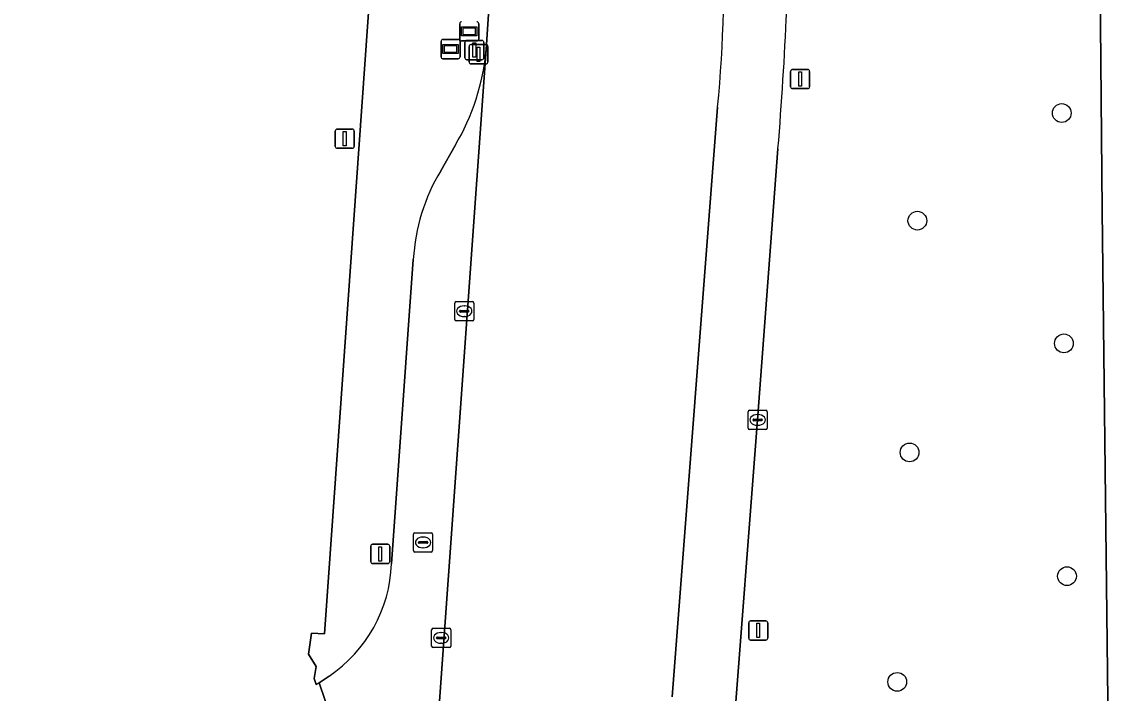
# Model space of a CAD drawing. Extents: x 160806 to 161707, y 383696 to 384148.
# Drawn here: x 161178.2 to 161235, y 383973.8 to 384008.8 of the extents above; entities that cross this region are included whole.
import ezdxf

# ---------------------------------------------------------------- set-up
doc = ezdxf.new("R2010")
doc.units = 0
for name, color, linetype in [('IMGEO_Berm_groen', 7, 'Continuous'), ('IMGEO_Boom', 7, 'Continuous'), ('IMGEO_Erf', 7, 'Continuous'), ('IMGEO_Kolk', 7, 'Continuous'), ('IMGEO_Lichtmast', 7, 'Continuous'), ('IMGEO_OVBaan_gesloten', 7, 'Continuous'), ('IMGEO_OVBaan_open', 7, 'Continuous'), ('IMGEO_Reclamebord', 7, 'Continuous'), ('IMGEO_Rijbaan_lokaal_gesloten', 7, 'Continuous'), ('IMGEO_Rioolput', 7, 'Continuous'), ('IMGEO_Voetpad_open', 7, 'Continuous')]:
    doc.layers.add(name, color=color, linetype=linetype)

msp = doc.modelspace()

# ---------------------------------------------------------------- linework, layer by layer
at = {"layer": 'IMGEO_Berm_groen'}
for points in [[(161234.023, 383936.363), (161234.793, 383945.355), (161235.013, 383953.847), (161234.492, 383998.945), (161234.263, 384024.171)], [(161217.59, 384002.154), (161216.53, 383988.019), (161215.222, 383971.062), (161215.137, 383968.364)]]:
    msp.add_lwpolyline(points, dxfattribs=at)
msp.add_arc((161023.612, 384017.993), 194.623, 355.33191, 357.45086, dxfattribs=at)
at = {"layer": 'IMGEO_Boom'}
for centre in [(161232.382, 384004.017), (161224.856, 383998.405), (161232.498, 383992.009), (161224.45, 383986.324), (161232.657, 383979.874), (161223.806, 383974.363)]:
    msp.add_circle(centre, 0.489, dxfattribs=at)
at = {"layer": 'IMGEO_Erf'}
msp.add_lwpolyline([(161196.014, 383970.198), (161195.884, 383970.09), (161195.209, 383969.766), (161193.671, 383974.315), (161193.521, 383974.231), (161193.406, 383974.532), (161193.519, 383975.16), (161193.122, 383975.801), (161193.271, 383976.901), (161193.945, 383976.867), (161196.982, 384019.817), (161196.787, 384019.837), (161196.201, 384019.883), (161177.837, 384021.339), (161177.212, 384020.911), (161116.076, 384025.673), (161116.103, 384025.934), (161110.017, 384026.413)], dxfattribs=at)
at = {"layer": 'IMGEO_Kolk'}
for p, q in [((161200.735, 383993.259), (161200.735, 383994.111)), ((161200.81, 383994.185), (161201.662, 383994.185)), ((161201.223, 383993.965), (161201.248, 383993.965)), ((161201.736, 383994.111), (161201.736, 383993.259)), ((161200.994, 383993.679), (161200.994, 383993.691)), ((161201.432, 383993.642), (161201.034, 383993.642)), ((161201.037, 383993.728), (161201.435, 383993.728)), ((161201.246, 383993.405), (161201.221, 383993.405)), ((161201.478, 383993.691), (161201.478, 383993.679)), ((161201.662, 383993.185), (161200.81, 383993.185)), ((161216.029, 383987.593), (161216.029, 383988.445)), ((161216.104, 383988.519), (161216.956, 383988.519)), ((161216.517, 383988.299), (161216.542, 383988.299)), ((161217.03, 383988.445), (161217.03, 383987.593)), ((161216.288, 383988.013), (161216.288, 383988.025)), ((161216.726, 383987.976), (161216.328, 383987.976)), ((161216.331, 383988.062), (161216.729, 383988.062)), ((161216.54, 383987.739), (161216.515, 383987.739)), ((161216.772, 383988.025), (161216.772, 383988.013)), ((161216.956, 383987.519), (161216.104, 383987.519)), ((161199.531, 383976.228), (161199.531, 383977.08)), ((161199.606, 383977.154), (161200.458, 383977.154)), ((161200.019, 383976.934), (161200.044, 383976.934)), ((161200.532, 383977.08), (161200.532, 383976.228)), ((161199.79, 383976.648), (161199.79, 383976.66)), ((161200.228, 383976.611), (161199.83, 383976.611)), ((161199.833, 383976.697), (161200.231, 383976.697)), ((161200.042, 383976.374), (161200.017, 383976.374)), ((161200.274, 383976.66), (161200.274, 383976.648)), ((161200.458, 383976.154), (161199.606, 383976.154))]:
    msp.add_line(p, q, dxfattribs=at)
for points in [[(161200.735, 383993.259), (161200.735, 383994.111)], [(161200.81, 383994.185), (161201.662, 383994.185)], [(161201.736, 383994.111), (161201.736, 383993.259)], [(161201.662, 383993.185), (161200.81, 383993.185)], [(161216.029, 383987.593), (161216.029, 383988.445)], [(161216.104, 383988.519), (161216.956, 383988.519)], [(161217.03, 383988.445), (161217.03, 383987.593)], [(161216.956, 383987.519), (161216.104, 383987.519)], [(161199.531, 383976.228), (161199.531, 383977.08)], [(161199.606, 383977.154), (161200.458, 383977.154)], [(161200.532, 383977.08), (161200.532, 383976.228)], [(161200.458, 383976.154), (161199.606, 383976.154)]]:
    msp.add_lwpolyline(points, dxfattribs=at)
for centre, radius, start, end in [((161200.812, 383994.109), 0.0765, 91.552, 178.448), ((161200.812, 383994.109), 0.0765, 91.552, 178.448), ((161201.66, 383994.109), 0.0765, 1.552, 88.448), ((161201.66, 383994.109), 0.0765, 1.552, 88.448), ((161201.034, 383993.688), 0.0403, 85.8775, 175.7526), ((161201.031, 383993.678), 0.0366, 178.938, 274.7102), ((161201.435, 383993.685), 0.043, 264.8664, 352.4533), ((161201.439, 383993.69), 0.0386, 1.7309, 96.639), ((161200.812, 383993.261), 0.0765, 181.552, 268.448), ((161200.812, 383993.261), 0.0765, 181.552, 268.448), ((161201.66, 383993.261), 0.0765, 271.552, 358.448), ((161201.66, 383993.261), 0.0765, 271.552, 358.448), ((161216.106, 383988.443), 0.0765, 91.552, 178.448), ((161216.106, 383988.443), 0.0765, 91.552, 178.448), ((161216.954, 383988.443), 0.0765, 1.552, 88.448), ((161216.954, 383988.443), 0.0765, 1.552, 88.448), ((161216.328, 383988.022), 0.0403, 85.8775, 175.7526), ((161216.325, 383988.012), 0.0366, 178.938, 274.7102), ((161216.729, 383988.019), 0.043, 264.8664, 352.4533), ((161216.733, 383988.024), 0.0386, 1.7309, 96.639), ((161216.106, 383987.595), 0.0765, 181.552, 268.448), ((161216.106, 383987.595), 0.0765, 181.552, 268.448), ((161216.954, 383987.595), 0.0765, 271.552, 358.448), ((161216.954, 383987.595), 0.0765, 271.552, 358.448), ((161199.608, 383977.078), 0.0765, 91.552, 178.448), ((161199.608, 383977.078), 0.0765, 91.552, 178.448), ((161200.456, 383977.078), 0.0765, 1.552, 88.448), ((161200.456, 383977.078), 0.0765, 1.552, 88.448), ((161199.83, 383976.657), 0.0403, 85.8775, 175.7526), ((161199.827, 383976.647), 0.0366, 178.938, 274.7102), ((161200.231, 383976.654), 0.043, 264.8664, 352.4533), ((161200.235, 383976.659), 0.0386, 1.7309, 96.639), ((161199.608, 383976.23), 0.0765, 181.552, 268.448), ((161199.608, 383976.23), 0.0765, 181.552, 268.448), ((161200.456, 383976.23), 0.0765, 271.552, 358.448), ((161200.456, 383976.23), 0.0765, 271.552, 358.448)]:
    msp.add_arc(centre, radius, start, end, dxfattribs=at)
for centre, major_axis, ratio, start_param, end_param in [((161201.222, 383993.685), (-0.387, 0.002), 0.722429, 4.712389, 7.853982), ((161201.247, 383993.685), (-0.39, 0.002), 0.717154, 1.570796, 4.712389), ((161216.516, 383988.019), (-0.387, 0.002), 0.722429, 4.712389, 7.853982), ((161216.541, 383988.019), (-0.39, 0.002), 0.717154, 1.570796, 4.712389), ((161200.018, 383976.654), (-0.387, 0.002), 0.722429, 4.712389, 7.853982), ((161200.043, 383976.654), (-0.39, 0.002), 0.717154, 1.570796, 4.712389)]:
    msp.add_ellipse(centre, major_axis=major_axis, ratio=ratio, start_param=start_param, end_param=end_param, dxfattribs=at)
at = {"layer": 'IMGEO_Lichtmast'}
for p, q in [((161201.266, 384006.898), (161201.266, 384007.698)), ((161201.266, 384007.698), (161201.266, 384006.898)), ((161201.366, 384007.798), (161202.156, 384007.798)), ((161202.156, 384007.798), (161201.366, 384007.798)), ((161202.256, 384007.698), (161202.256, 384006.898)), ((161202.256, 384006.898), (161202.256, 384007.698)), ((161201.481, 384006.682), (161201.481, 384007.482)), ((161201.481, 384007.482), (161201.481, 384006.682)), ((161201.581, 384007.582), (161202.371, 384007.582)), ((161202.371, 384007.582), (161201.581, 384007.582)), ((161202.471, 384007.482), (161202.471, 384006.682)), ((161202.471, 384006.682), (161202.471, 384007.482)), ((161202.156, 384006.798), (161201.366, 384006.798)), ((161201.366, 384006.798), (161202.156, 384006.798)), ((161202.371, 384006.582), (161201.581, 384006.582)), ((161201.581, 384006.582), (161202.371, 384006.582)), ((161218.249, 384005.388), (161218.249, 384006.188)), ((161218.249, 384006.188), (161218.249, 384005.388)), ((161218.349, 384006.288), (161219.139, 384006.288)), ((161219.139, 384006.288), (161218.349, 384006.288)), ((161219.239, 384006.188), (161219.239, 384005.388)), ((161219.239, 384005.388), (161219.239, 384006.188)), ((161219.139, 384005.288), (161218.349, 384005.288)), ((161218.349, 384005.288), (161219.139, 384005.288)), ((161194.505, 384002.278), (161194.505, 384003.078)), ((161194.505, 384003.078), (161194.505, 384002.278)), ((161194.605, 384003.178), (161195.395, 384003.178)), ((161195.395, 384003.178), (161194.605, 384003.178)), ((161195.495, 384003.078), (161195.495, 384002.278)), ((161195.495, 384002.278), (161195.495, 384003.078)), ((161195.395, 384002.178), (161194.605, 384002.178)), ((161194.605, 384002.178), (161195.395, 384002.178)), ((161196.455, 383981.533), (161197.245, 383981.533)), ((161197.245, 383981.533), (161196.455, 383981.533)), ((161196.355, 383980.633), (161196.355, 383981.433)), ((161196.355, 383981.433), (161196.355, 383980.633)), ((161197.345, 383981.433), (161197.345, 383980.633)), ((161197.345, 383980.633), (161197.345, 383981.433)), ((161197.245, 383980.533), (161196.455, 383980.533)), ((161196.455, 383980.533), (161197.245, 383980.533)), ((161216.163, 383977.542), (161216.953, 383977.542)), ((161216.953, 383977.542), (161216.163, 383977.542)), ((161216.063, 383976.642), (161216.063, 383977.442)), ((161216.063, 383977.442), (161216.063, 383976.642)), ((161217.053, 383977.442), (161217.053, 383976.642)), ((161217.053, 383976.642), (161217.053, 383977.442)), ((161216.953, 383976.542), (161216.163, 383976.542)), ((161216.163, 383976.542), (161216.953, 383976.542))]:
    msp.add_line(p, q, dxfattribs=at)
for points in [[(161201.686, 384007.673), (161201.836, 384007.673), (161201.836, 384006.923), (161201.686, 384006.923), (161201.686, 384007.673)], [(161201.901, 384007.457), (161202.051, 384007.457), (161202.051, 384006.707), (161201.901, 384006.707), (161201.901, 384007.457)], [(161218.669, 384006.163), (161218.819, 384006.163), (161218.819, 384005.413), (161218.669, 384005.413), (161218.669, 384006.163)], [(161194.925, 384003.053), (161195.075, 384003.053), (161195.075, 384002.303), (161194.925, 384002.303), (161194.925, 384003.053)], [(161196.775, 383981.408), (161196.925, 383981.408), (161196.925, 383980.658), (161196.775, 383980.658), (161196.775, 383981.408)], [(161216.483, 383977.417), (161216.633, 383977.417), (161216.633, 383976.667), (161216.483, 383976.667), (161216.483, 383977.417)]]:
    msp.add_lwpolyline(points, dxfattribs=at)
for centre, start, end in [((161201.366, 384007.698), 90, 180), ((161201.366, 384007.698), 90, 180), ((161202.156, 384007.698), 0, 90), ((161202.156, 384007.698), 360, 90), ((161201.581, 384007.482), 90, 180), ((161201.581, 384007.482), 90, 180), ((161202.371, 384007.482), 0, 90), ((161202.371, 384007.482), 360, 90), ((161201.366, 384006.898), 180, 270), ((161201.366, 384006.898), 180, 270), ((161201.581, 384006.682), 180, 270), ((161201.581, 384006.682), 180, 270), ((161202.156, 384006.898), 270, 0), ((161202.156, 384006.898), 270, 0), ((161202.371, 384006.682), 270, 0), ((161202.371, 384006.682), 270, 0), ((161218.349, 384006.188), 90, 180), ((161218.349, 384006.188), 90, 180), ((161219.139, 384006.188), 0, 90), ((161219.139, 384006.188), 360, 90), ((161218.349, 384005.388), 180, 270), ((161218.349, 384005.388), 180, 270), ((161219.139, 384005.388), 270, 0), ((161219.139, 384005.388), 270, 0), ((161194.605, 384003.078), 90, 180), ((161194.605, 384003.078), 90, 180), ((161195.395, 384003.078), 0, 90), ((161195.395, 384003.078), 360, 90), ((161194.605, 384002.278), 180, 270), ((161194.605, 384002.278), 180, 270), ((161195.395, 384002.278), 270, 0), ((161195.395, 384002.278), 270, 0), ((161196.455, 383981.433), 90, 180), ((161196.455, 383981.433), 90, 180), ((161197.245, 383981.433), 0, 90), ((161197.245, 383981.433), 360, 90), ((161196.455, 383980.633), 180, 270), ((161196.455, 383980.633), 180, 270), ((161197.245, 383980.633), 270, 0), ((161197.245, 383980.633), 270, 0), ((161216.163, 383977.442), 90, 180), ((161216.163, 383977.442), 90, 180), ((161216.953, 383977.442), 0, 90), ((161216.953, 383977.442), 360, 90), ((161216.163, 383976.642), 180, 270), ((161216.163, 383976.642), 180, 270), ((161216.953, 383976.642), 270, 0), ((161216.953, 383976.642), 270, 0)]:
    msp.add_arc(centre, 0.1, start, end, dxfattribs=at)
at = {"layer": 'IMGEO_OVBaan_gesloten'}
for points in [[(161214.441, 384004.323), (161212.071, 383973.586)], [(161215.137, 383968.364), (161215.222, 383971.062), (161216.53, 383988.019), (161217.59, 384002.154)]]:
    msp.add_lwpolyline(points, dxfattribs=at)
for centre, radius, start, end in [((161145.199, 384011.036), 69.566, 354.46246, 2.70742), ((161023.612, 384017.993), 194.623, 355.33191, 357.45086)]:
    msp.add_arc(centre, radius, start, end, dxfattribs=at)
at = {"layer": 'IMGEO_OVBaan_open'}
for points in [[(161199.928, 383973.116), (161202.379, 384007.323)], [(161200.759, 384002.324), (161200.006, 384001.007)], [(161198.578, 383996.385), (161197.444, 383980.522)], [(161194.184, 383974.666), (161193.671, 383974.315), (161195.209, 383969.766), (161195.884, 383970.09), (161196.014, 383970.198)]]:
    msp.add_lwpolyline(points, dxfattribs=at)
for centre, radius, start, end in [((161190.587, 384008.382), 11.839, 329.2218, 354.8669), ((161208.666, 383995.8), 10.105, 148.9826, 176.6796), ((161190.075, 383980.789), 7.373, 303.8636, 357.9275)]:
    msp.add_arc(centre, radius, start, end, dxfattribs=at)
at = {"layer": 'IMGEO_Reclamebord'}
for p, q in [((161200.997, 384007.873), (161200.997, 384008.673)), ((161200.997, 384008.673), (161200.997, 384007.873)), ((161201.987, 384008.673), (161201.987, 384007.873)), ((161201.987, 384007.873), (161201.987, 384008.673)), ((161200.022, 384006.95), (161200.022, 384007.75)), ((161200.022, 384007.75), (161200.022, 384006.95)), ((161200.122, 384007.85), (161200.912, 384007.85)), ((161200.912, 384007.85), (161200.122, 384007.85)), ((161201.012, 384007.75), (161201.012, 384006.95)), ((161201.012, 384006.95), (161201.012, 384007.75)), ((161201.887, 384007.773), (161201.097, 384007.773)), ((161201.097, 384007.773), (161201.887, 384007.773)), ((161200.912, 384006.85), (161200.122, 384006.85)), ((161200.122, 384006.85), (161200.912, 384006.85))]:
    msp.add_line(p, q, dxfattribs=at)
for points in [[(161201.098, 384008.505), (161201.886, 384008.505), (161201.886, 384008.041), (161201.098, 384008.041), (161201.098, 384008.505)], [(161201.163, 384008.44), (161201.163, 384008.106), (161201.821, 384008.106), (161201.821, 384008.44), (161201.163, 384008.44)], [(161200.123, 384007.582), (161200.911, 384007.582), (161200.911, 384007.118), (161200.123, 384007.118), (161200.123, 384007.582)], [(161200.188, 384007.517), (161200.188, 384007.183), (161200.846, 384007.183), (161200.846, 384007.517), (161200.188, 384007.517)]]:
    msp.add_lwpolyline(points, dxfattribs=at)
for centre, start, end in [((161201.097, 384008.673), 90, 180), ((161201.097, 384008.673), 90, 180), ((161201.887, 384008.673), 0, 90), ((161201.887, 384008.673), 360, 90), ((161200.122, 384007.75), 90, 180), ((161200.122, 384007.75), 90, 180), ((161200.912, 384007.75), 0, 90), ((161200.912, 384007.75), 360, 90), ((161201.097, 384007.873), 180, 270), ((161201.097, 384007.873), 180, 270), ((161201.887, 384007.873), 270, 0), ((161201.887, 384007.873), 270, 0), ((161200.122, 384006.95), 180, 270), ((161200.122, 384006.95), 180, 270), ((161200.912, 384006.95), 270, 0), ((161200.912, 384006.95), 270, 0)]:
    msp.add_arc(centre, 0.1, start, end, dxfattribs=at)
at = {"layer": 'IMGEO_Rijbaan_lokaal_gesloten'}
for points in [[(161205.532, 384026.412), (161202.724, 384012.176), (161202.668, 384011.822), (161202.379, 384007.323), (161199.928, 383973.116), (161199.692, 383969.868), (161198.105, 383947.458), (161198.073, 383946.88)], [(161234.263, 384024.171), (161234.492, 383998.945), (161235.013, 383953.847), (161234.793, 383945.355), (161234.023, 383936.363)], [(161212.071, 383973.586), (161214.441, 384004.323)]]:
    msp.add_lwpolyline(points, dxfattribs=at)
msp.add_arc((161145.199, 384011.036), 69.566, 354.46246, 2.70742, dxfattribs=at)
at = {"layer": 'IMGEO_Rioolput'}
for p, q in [((161198.585, 383981.205), (161198.585, 383982.057)), ((161198.66, 383982.131), (161199.512, 383982.131)), ((161199.586, 383982.057), (161199.586, 383981.205)), ((161198.844, 383981.625), (161198.844, 383981.637)), ((161199.282, 383981.588), (161198.884, 383981.588)), ((161198.887, 383981.674), (161199.285, 383981.674)), ((161199.073, 383981.911), (161199.098, 383981.911)), ((161199.328, 383981.637), (161199.328, 383981.625)), ((161199.512, 383981.131), (161198.66, 383981.131)), ((161199.096, 383981.351), (161199.071, 383981.351))]:
    msp.add_line(p, q, dxfattribs=at)
for points in [[(161198.585, 383981.205), (161198.585, 383982.057)], [(161198.66, 383982.131), (161199.512, 383982.131)], [(161199.586, 383982.057), (161199.586, 383981.205)], [(161199.512, 383981.131), (161198.66, 383981.131)]]:
    msp.add_lwpolyline(points, dxfattribs=at)
for centre, radius, start, end in [((161198.662, 383982.055), 0.0765, 91.552, 178.448), ((161198.662, 383982.055), 0.0765, 91.552, 178.448), ((161199.51, 383982.055), 0.0765, 1.552, 88.448), ((161199.51, 383982.055), 0.0765, 1.552, 88.448), ((161198.884, 383981.634), 0.0403, 85.8775, 175.7526), ((161198.881, 383981.624), 0.0366, 178.938, 274.7102), ((161199.285, 383981.631), 0.043, 264.8664, 352.4533), ((161199.289, 383981.636), 0.0386, 1.7309, 96.639), ((161198.662, 383981.207), 0.0765, 181.552, 268.448), ((161198.662, 383981.207), 0.0765, 181.552, 268.448), ((161199.51, 383981.207), 0.0765, 271.552, 358.448), ((161199.51, 383981.207), 0.0765, 271.552, 358.448)]:
    msp.add_arc(centre, radius, start, end, dxfattribs=at)
for centre, major_axis, ratio, start_param, end_param in [((161199.072, 383981.631), (-0.387, 0.002), 0.722429, 4.712389, 7.853982), ((161199.097, 383981.631), (-0.39, 0.002), 0.717154, 1.570796, 4.712389)]:
    msp.add_ellipse(centre, major_axis=major_axis, ratio=ratio, start_param=start_param, end_param=end_param, dxfattribs=at)
at = {"layer": 'IMGEO_Voetpad_open'}
for points in [[(161196.574, 384025.816), (161196.201, 384019.883), (161196.787, 384019.837), (161196.982, 384019.817), (161193.945, 383976.867), (161193.271, 383976.901), (161193.122, 383975.801), (161193.519, 383975.16), (161193.406, 383974.532), (161193.521, 383974.231), (161193.671, 383974.315), (161194.184, 383974.666)], [(161202.379, 384007.323), (161202.668, 384011.822), (161202.724, 384012.176), (161203.126, 384017.678)], [(161200.006, 384001.007), (161200.759, 384002.324)], [(161197.444, 383980.522), (161198.578, 383996.385)]]:
    msp.add_lwpolyline(points, dxfattribs=at)
for centre, radius, start, end in [((161190.587, 384008.382), 11.839, 329.2218, 354.8669), ((161208.666, 383995.8), 10.105, 148.9826, 176.6796), ((161190.075, 383980.789), 7.373, 303.8636, 357.9275)]:
    msp.add_arc(centre, radius, start, end, dxfattribs=at)

doc.saveas('drawing.dxf')
